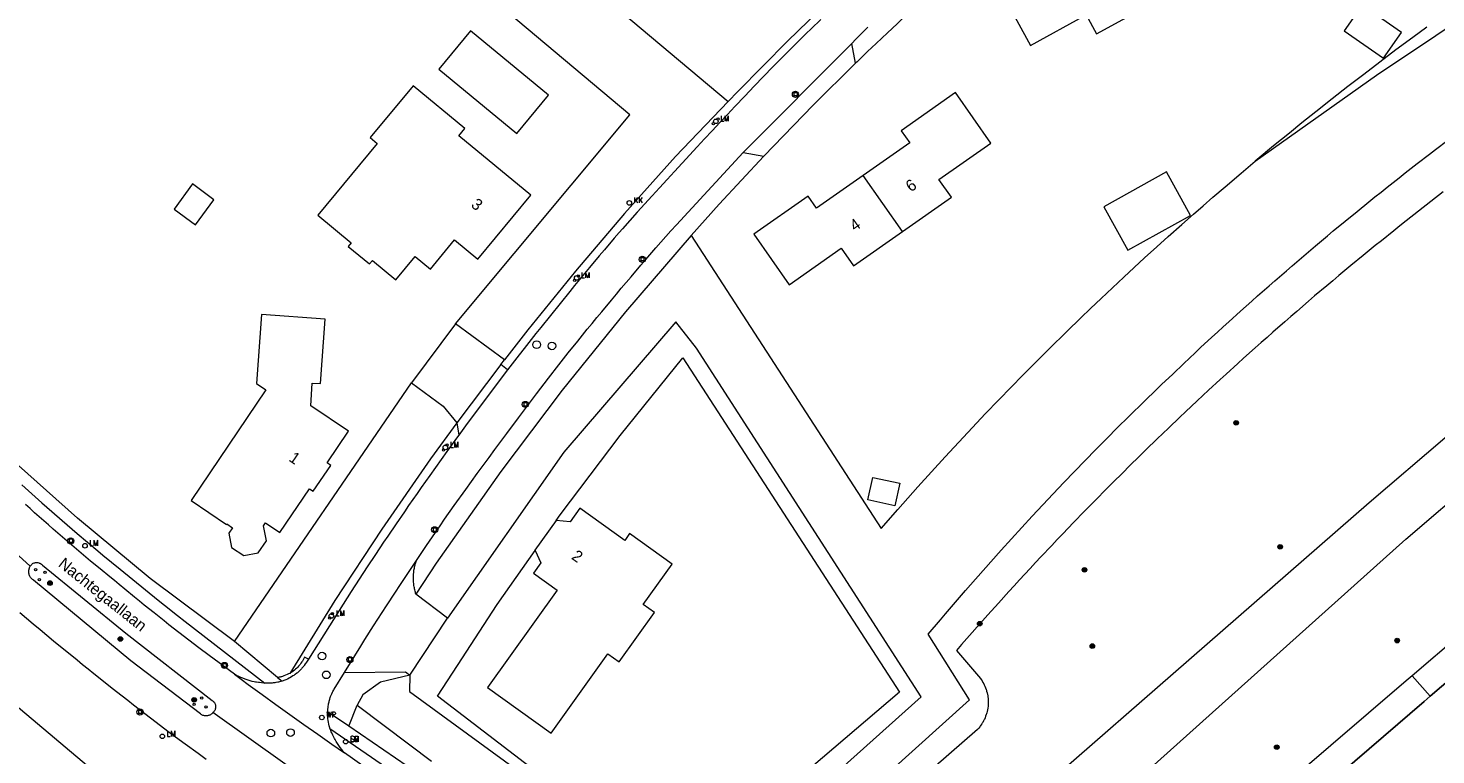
# Model space of a CAD drawing. Header units: metres. Extents: x 138165 to 154469, y 480134 to 494189.
# Tile 356 of 656: x 149433 to 149586, y 483233 to 483312. Entities that reach past the tile are written whole.
import ezdxf

# ---------------------------------------------------------------- set-up
doc = ezdxf.new("R2010")
doc.units = ezdxf.units.M
doc.header["$LTSCALE"] = 0.001
doc.header["$MEASUREMENT"] = 0
for name, color, linetype, lineweight in [('Level 5', 7, 'Continuous', 0), ('TOP-L-terrein schutting raster hek leuning', 7, 'Continuous', 0), ('TOP-L-topo objecten punt', 7, 'Continuous', 0), ('TOP-L-topo objecten vlak', 7, 'Continuous', 0), ('TOP-T-topo huisnummering naamgeving', 7, 'Continuous', 0)]:
    doc.layers.add(name, color=color, linetype=linetype, lineweight=lineweight)
doc.styles.add('Style-INTL_ISO', font='INTL_ISO.shx')
doc.styles.add('Style-STANDARD', font='STANDARD.shx')

# ---------------------------------------------------------------- blocks, each defined once
blk = doc.blocks.new('24')
at = {"layer": 'TOP-L-topo objecten punt', "color": 7, "linetype": 'Continuous', "lineweight": 0}
for radius in [0.025, 0.0182, 0.0115, 0.005]:
    blk.add_circle((0, 0), radius, dxfattribs=at)
blk = doc.blocks.new('39')
at = {"layer": 'TOP-L-topo objecten punt', "color": 7, "linetype": 'Continuous', "lineweight": 0}
for p, q in [((0.0175, 0.0175), (-0.0175, 0.0175)), ((-0.0175, 0.0175), (-0.0175, -0.0175)), ((0.0175, 0.0175), (0.0175, -0.0175)), ((0.0175, -0.0175), (-0.0175, -0.0175))]:
    blk.add_line(p, q, dxfattribs=at)
blk.add_circle((0, 0), 0.0332, dxfattribs=at)
blk = doc.blocks.new('*U13')
at = {"layer": 'Level 5', "color": 7, "linetype": 'Continuous', "lineweight": 0}
blk.add_circle((0, 0), 0.0415, dxfattribs=at)
blk = doc.blocks.new('150')
at = {"layer": 'Level 5', "color": 7, "linetype": 'Continuous', "lineweight": 0}
blk.add_blockref('*U13', (0, 0), dxfattribs=at)
blk = doc.blocks.new('73')
at = {"layer": 'TOP-L-topo objecten punt', "color": 7, "linetype": 'Continuous', "lineweight": 0}
blk.add_circle((0, 0), 0.025, dxfattribs=at)
at = {"layer": 'TOP-L-topo objecten punt', "color": 7, "linetype": 'Continuous', "lineweight": 0, "style": 'Style-STANDARD'}
blk.add_text('WP', height=0.06, dxfattribs=at).set_placement((0.0483, 0))
blk = doc.blocks.new('16')
at = {"layer": 'TOP-L-topo objecten punt', "color": 7, "linetype": 'Continuous', "lineweight": 0}
blk.add_circle((0, 0), 0.025, dxfattribs=at)
at = {"layer": 'TOP-L-topo objecten punt', "color": 7, "linetype": 'Continuous', "lineweight": 0, "style": 'Style-STANDARD'}
blk.add_text('LM', height=0.06, dxfattribs=at).set_placement((0.0483, 0))
blk = doc.blocks.new('10')
at = {"layer": 'TOP-L-topo objecten punt', "linetype": 'Continuous', "lineweight": 0}
blk.add_circle((0, 0), 0.0125, dxfattribs=at)
blk = doc.blocks.new('119')
at = {"layer": 'TOP-L-topo objecten punt', "color": 7, "linetype": 'Continuous', "lineweight": 0}
blk.add_circle((0, 0), 0.025, dxfattribs=at)
at = {"layer": 'TOP-L-topo objecten punt', "color": 7, "linetype": 'Continuous', "lineweight": 0, "style": 'Style-STANDARD'}
blk.add_text('KK', height=0.06, dxfattribs=at).set_placement((0.0483, 0))
blk = doc.blocks.new('175')
at = {"layer": 'TOP-L-topo objecten punt', "color": 7, "linetype": 'Continuous', "lineweight": 0}
blk.add_circle((0, 0), 0.025, dxfattribs=at)
at = {"layer": 'TOP-L-topo objecten punt', "color": 7, "linetype": 'Continuous', "lineweight": 0, "style": 'Style-STANDARD'}
blk.add_text('SB', height=0.06, dxfattribs=at).set_placement((0.0483, 0))

msp = doc.modelspace()

# ---------------------------------------------------------------- linework, layer by layer
at = {"layer": 'TOP-L-terrein schutting raster hek leuning', "flags": 128}
msp.add_lwpolyline([(149460.52, 483213.93), (149425.08, 483243.74)], dxfattribs=at)
at = {"layer": 'TOP-L-topo objecten vlak', "flags": 128}
for points in [[(149566.11, 483297.7), (149579.29, 483307.06), (149592.23, 483315.74), (149600.15, 483320.37), (149608.77, 483326.27), (149621.7, 483334.63), (149627.09, 483338.18), (149636.47, 483342.24), (149652.63, 483348.32), (149660.55, 483351.18), (149674.18, 483356.18), (149678.94, 483358.02), (149683.74, 483360.3), (149688.44, 483362.52), (149693.52, 483364.87), (149698.72, 483366.81)], [(149515.18, 483196.27), (149582.5, 483256.63), (149590.31, 483263.3), (149597.79, 483269.66), (149610.71, 483280.59), (149618.88, 483287.48), (149627.82, 483294.98), (149633.77, 483299.95), (149639.38, 483304.63), (149643.07, 483307.7), (149654.22, 483316.94), (149661.04, 483322.57), (149665.81, 483326.5), (149672.15, 483331.71), (149678.63, 483337.01), (149684.2, 483341.57), (149689.21, 483345.65), (149692.71, 483348.49), (149697.9, 483352.7), (149705, 483358.98)], [(149479.16, 483280.02), (149498.1, 483302.75), (149471.71, 483324.93)], [(149483.58, 483325.4), (149508.81, 483304.19)], [(149541, 483324.94), (149540.43, 483324.47), (149539.1, 483323.33), (149537.16, 483321.67), (149535.12, 483319.89), (149533.32, 483318.29), (149531.92, 483317.04), (149530.55, 483315.8), (149529.62, 483314.95), (149528.38, 483313.8), (149527.17, 483312.67), (149526.13, 483311.69), (149524.89, 483310.52), (149523.96, 483309.63), (149522.82, 483308.53), (149522.66, 483308.37)], [(149550.99, 483321.22), (149545.55, 483318.24), (149544.78, 483319.64), (149538.47, 483316.18), (149541.69, 483310.3), (149547.74, 483313.62), (149548.87, 483311.56), (149554.57, 483314.69)], [(149684.14, 483322.26), (149667.52, 483308.6), (149661.76, 483303.85), (149650.5, 483294.54), (149633.56, 483280.49), (149617.12, 483266.74), (149600.91, 483252.97), (149585.16, 483239.53), (149584.48, 483238.96), (149568.09, 483224.87), (149552.39, 483211.29), (149547.29, 483206.88), (149542.99, 483203.35), (149542.64, 483203.09), (149542.34, 483202.77), (149542.09, 483202.4), (149541.91, 483202), (149541.79, 483201.58), (149541.75, 483201.14), (149541.78, 483200.7), (149541.89, 483200.27), (149542.06, 483199.87), (149542.3, 483199.5), (149546.93, 483193.79)], [(149508.81, 483304.19), (149509.86, 483305.31), (149515.27, 483310.82), (149520.79, 483316.16), (149521.54, 483316.86)], [(149577.74, 483314.69), (149575.8, 483311.9), (149580.06, 483308.93), (149582.01, 483311.72), (149577.74, 483314.69)], [(149485.82, 483300.73), (149489.26, 483304.9), (149480.78, 483311.9), (149477.34, 483307.74), (149485.82, 483300.73)], [(149518.86, 483313.14), (149517.81, 483312.12), (149517.29, 483311.6), (149516.76, 483311.09), (149515.72, 483310.05), (149515.2, 483309.53), (149514.17, 483308.49), (149513.66, 483307.97), (149512.64, 483306.92), (149511.62, 483305.86), (149510.61, 483304.8), (149509.54, 483303.66), (149508.71, 483302.78), (149507.89, 483301.91), (149507.06, 483301.03), (149506.24, 483300.15), (149505.42, 483299.26), (149503.78, 483297.49), (149502.97, 483296.61), (149502.15, 483295.72), (149501.34, 483294.83), (149500.53, 483293.94), (149498.91, 483292.16), (149498.1, 483291.26), (149497.29, 483290.37), (149496.96, 483289.97), (149496.41, 483289.34), (149495.33, 483288.06), (149494.78, 483287.42), (149493.71, 483286.14), (149492.64, 483284.85), (149492.1, 483284.2), (149491.57, 483283.55), (149490.51, 483282.25), (149489.46, 483280.95), (149488.41, 483279.64), (149487.89, 483278.98), (149486.86, 483277.66), (149485.82, 483276.34), (149485.31, 483275.68), (149484.8, 483275.01)], [(149640.82, 483312.64), (149637.46, 483309.91), (149634.35, 483307.36), (149630.33, 483304.07), (149626.74, 483301.12), (149618.5, 483294.32), (149610.98, 483288.06), (149603.41, 483281.71), (149595.84, 483275.33), (149586.73, 483267.6), (149578.5, 483260.55), (149523.67, 483212.72), (149521.92, 483211.55), (149514.85, 483205.15), (149512.44, 483202.97), (149512.12, 483199.6), (149514.14, 483197.48), (149515.18, 483196.27)], [(149522.24, 483310.53), (149522.67, 483310.97), (149523.55, 483311.84), (149524, 483312.28)], [(149584.78, 483312.29), (149583.27, 483311.18), (149581.42, 483309.81), (149579.67, 483308.5), (149577.92, 483307.16), (149576.19, 483305.83), (149574.48, 483304.49), (149572.72, 483303.1), (149571.19, 483301.88), (149569.84, 483300.78), (149568.11, 483299.37), (149566.11, 483297.7)], [(149510.42, 483298.67), (149522.24, 483310.53)], [(149522.66, 483308.37), (149522.24, 483310.53)], [(149512.66, 483298.26), (149518.04, 483303.81), (149522.66, 483308.37)], [(149476.42, 483285.99), (149479.03, 483289.15), (149481.58, 483287.05), (149487.34, 483294.03), (149479.52, 483300.48), (149480.16, 483301.26), (149474.53, 483305.91), (149469.88, 483300.28), (149470.64, 483299.65), (149464.18, 483291.83), (149467.8, 483288.83), (149467.48, 483288.45), (149469.8, 483286.54), (149470.12, 483286.92), (149472.66, 483284.82), (149474.76, 483287.36), (149476.42, 483285.99)], [(149659.84, 483306.11), (149648.58, 483296.8), (149631.64, 483282.82), (149615.19, 483269.03), (149598.96, 483255.23), (149583.18, 483241.75)], [(149508.81, 483304.19), (149503.08, 483298.24), (149497.53, 483292.03), (149492.2, 483285.77), (149487.01, 483279.39), (149484.47, 483276.11)], [(149527.75, 483290.06), (149533.07, 483293.8), (149531.72, 483295.72), (149537.37, 483299.69), (149533.52, 483305.17), (149527.62, 483301.03), (149528.54, 483299.72), (149523.47, 483296.16)], [(149585.16, 483239.53), (149600.91, 483252.97), (149617.12, 483266.74), (149633.56, 483280.49), (149650.5, 483294.54), (149661.76, 483303.85)], [(149503.11, 483210.37), (149535.05, 483239.13), (149530.55, 483246.28), (149531.88, 483247.85), (149532.42, 483248.49), (149533.51, 483249.76), (149534.61, 483251.02), (149535.16, 483251.65), (149535.71, 483252.28), (149536.81, 483253.53), (149537.37, 483254.16), (149538.49, 483255.4), (149539.61, 483256.64), (149540.74, 483257.88), (149541.87, 483259.1), (149543.01, 483260.33), (149544.16, 483261.55), (149545.31, 483262.76), (149546.46, 483263.97), (149547.63, 483265.17), (149548.8, 483266.36), (149549.97, 483267.55), (149551.15, 483268.74), (149552.34, 483269.91), (149552.93, 483270.5), (149553.53, 483271.09), (149554.13, 483271.67), (149555.33, 483272.84), (149555.93, 483273.42), (149557.14, 483274.57), (149558.35, 483275.72), (149558.96, 483276.3), (149559.57, 483276.87), (149560.18, 483277.44), (149561.41, 483278.57), (149562.02, 483279.14), (149562.64, 483279.7), (149563.26, 483280.26), (149564.5, 483281.39), (149565.12, 483281.94), (149565.74, 483282.5), (149566.37, 483283.06), (149567.62, 483284.16), (149568.25, 483284.71), (149569.52, 483285.81), (149570.15, 483286.35), (149571.42, 483287.44), (149572.69, 483288.52), (149573.97, 483289.6), (149574.61, 483290.13), (149575.9, 483291.2), (149577.2, 483292.26), (149578.49, 483293.31), (149579.14, 483293.84), (149579.8, 483294.36), (149580.45, 483294.88), (149581.76, 483295.92), (149582.42, 483296.44), (149583.74, 483297.47), (149585.06, 483298.49), (149585.72, 483299), (149587.05, 483300.01)], [(149474.89, 483254.28), (149475.5, 483255.18), (149475.98, 483255.91), (149476.97, 483257.34), (149477.46, 483258.06), (149477.95, 483258.78), (149478.99, 483260.26), (149480.25, 483262.01), (149481.51, 483263.75), (149482.79, 483265.49), (149483.43, 483266.36), (149484.71, 483268.09), (149486, 483269.82), (149486.65, 483270.68), (149487.3, 483271.54), (149487.95, 483272.4), (149489.25, 483274.12), (149490.37, 483275.58), (149490.89, 483276.22), (149491.4, 483276.87), (149492.43, 483278.16), (149493.48, 483279.44), (149494, 483280.08), (149494.52, 483280.72), (149495.05, 483281.35), (149496.11, 483282.62), (149496.64, 483283.26), (149497.17, 483283.89), (149498.24, 483285.15), (149499.31, 483286.4), (149499.85, 483287.03), (149500.93, 483288.28), (149501.48, 483288.9), (149502.02, 483289.52), (149502.57, 483290.14), (149503.17, 483290.8), (149510.42, 483298.67)], [(149512.66, 483298.26), (149507.81, 483293.04), (149504.76, 483289.65)], [(149510.42, 483298.67), (149512.66, 483298.26)], [(149504.76, 483289.65), (149525.42, 483257.77), (149527.24, 483259.85), (149529.42, 483262.3), (149532.4, 483265.58), (149534.87, 483268.23), (149536.8, 483270.27), (149539.61, 483273.18), (149540.81, 483274.4), (149542.04, 483275.64), (149543.72, 483277.32), (149545.64, 483279.21), (149547.16, 483280.68), (149548.2, 483281.69), (149549.36, 483282.79), (149550.58, 483283.94), (149551.82, 483285.1), (149552.94, 483286.14), (149554.08, 483287.19), (149555.42, 483288.4), (149556.65, 483289.51), (149558.14, 483290.84), (149559.41, 483291.96), (149560.44, 483292.86), (149561.52, 483293.8), (149562.84, 483294.94), (149564.59, 483296.43), (149566.11, 483297.7)], [(149549.64, 483292.75), (149552.27, 483288.03), (149559.09, 483291.82), (149556.46, 483296.54), (149549.64, 483292.75)], [(149448.53, 483292.49), (149450.87, 483290.78), (149452.87, 483293.53), (149450.53, 483295.24), (149448.53, 483292.49)], [(149523.47, 483296.16), (149518.4, 483292.6), (149517.48, 483293.91), (149511.59, 483289.77), (149515.44, 483284.28), (149521.08, 483288.25), (149522.43, 483286.33), (149527.75, 483290.06)], [(149527.75, 483290.06), (149523.47, 483296.16)], [(149586.57, 483294.38), (149585.21, 483293.33), (149583.86, 483292.28), (149582.52, 483291.22), (149581.85, 483290.68), (149581.18, 483290.15), (149579.84, 483289.07), (149579.17, 483288.53), (149577.85, 483287.45), (149576.52, 483286.36), (149575.2, 483285.27), (149574.55, 483284.72), (149573.89, 483284.16), (149572.58, 483283.06), (149571.93, 483282.5), (149570.63, 483281.38), (149569.98, 483280.82), (149569.34, 483280.26), (149568.05, 483279.13), (149567.41, 483278.56), (149566.77, 483277.99), (149566.13, 483277.42), (149564.85, 483276.28), (149564.21, 483275.7), (149562.95, 483274.55), (149562.31, 483273.97), (149561.05, 483272.81), (149559.8, 483271.64), (149558.55, 483270.47), (149557.93, 483269.88), (149556.69, 483268.7), (149556.07, 483268.1), (149555.45, 483267.51), (149554.22, 483266.31), (149553.61, 483265.72), (149552.39, 483264.51), (149551.78, 483263.91), (149550.57, 483262.7), (149549.96, 483262.09), (149548.76, 483260.87), (149548.16, 483260.26), (149547.56, 483259.65), (149546.37, 483258.41), (149545.18, 483257.18), (149544.59, 483256.56), (149544, 483255.93), (149542.82, 483254.69), (149542.24, 483254.06), (149541.65, 483253.43), (149540.49, 483252.18), (149539.91, 483251.55), (149539.33, 483250.91), (149538.18, 483249.64), (149537.03, 483248.37), (149535.89, 483247.09), (149535.33, 483246.45), (149534.19, 483245.16), (149533.63, 483244.51), (149536.24, 483241.46), (149536.31, 483241.35), (149536.42, 483241.2), (149536.51, 483241.04), (149536.6, 483240.87), (149536.64, 483240.79), (149536.72, 483240.62), (149536.79, 483240.45), (149536.86, 483240.27), (149536.88, 483240.19), (149536.91, 483240.1), (149536.96, 483239.92), (149537, 483239.73), (149537.02, 483239.64), (149537.05, 483239.46), (149537.07, 483239.27), (149537.07, 483239.18), (149537.08, 483238.99), (149537.08, 483238.81), (149537.08, 483238.62), (149537.07, 483238.53), (149537.06, 483238.44), (149537.04, 483238.25), (149537.01, 483238.07), (149536.97, 483237.89), (149536.92, 483237.71), (149536.89, 483237.62), (149536.86, 483237.53), (149536.8, 483237.35), (149536.73, 483237.18), (149536.66, 483237.01), (149536.62, 483236.92), (149536.57, 483236.84), (149536.48, 483236.68), (149536.43, 483236.6), (149536.38, 483236.52), (149536.28, 483236.37), (149536.22, 483236.29), (149536.17, 483236.22), (149536.05, 483236.07), (149535.99, 483236), (149535.93, 483235.93), (149505.57, 483209.44)], [(149504.76, 483289.65), (149497.63, 483281.35), (149490.75, 483272.82), (149484.06, 483263.97), (149477.05, 483253.99), (149474.84, 483250.62)], [(149455.1, 483245.47), (149445.94, 483252.35), (149438.02, 483258.91), (149430.29, 483265.81), (149423.28, 483272.17), (149416.35, 483278.69), (149409.69, 483285.36)], [(149458.59, 483256.44), (149458.27, 483258.08), (149458.47, 483258.38), (149460.04, 483257.32), (149463.27, 483262.09), (149463.68, 483261.82), (149465.58, 483264.63), (149465.17, 483264.91), (149467.49, 483268.35), (149463.4, 483271.12), (149463.57, 483273.59), (149464.47, 483273.53), (149464.97, 483280.55), (149458.04, 483281.04), (149457.51, 483273.53), (149458.53, 483272.84), (149450.4, 483260.81), (149454.23, 483258.22), (149454.27, 483258.28), (149454.9, 483257.86), (149454.5, 483257.28), (149454.8, 483255.72), (149456.12, 483254.82), (149457.7, 483255.12), (149458.59, 483256.44)], [(149474.17, 483241.82), (149474.15, 483240.03), (149488.11, 483229.86), (149504, 483217.51), (149510.65, 483222.31), (149529.78, 483239.46), (149505.35, 483277.4), (149503.1, 483280.25), (149490.92, 483266.07), (149478.29, 483248.01)], [(149479.16, 483280.02), (149474.35, 483273.63)], [(149484.47, 483276.11), (149479.16, 483280.02)], [(149490.1, 483258.64), (149490.53, 483259.25), (149497.05, 483267.9), (149503.86, 483276.33), (149527.42, 483239.98), (149509.45, 483224.63), (149503.26, 483218.32), (149490.51, 483229.3), (149477.17, 483239.53), (149479.36, 483242.89), (149483.67, 483249.51), (149487.8, 483255.38)], [(149484.08, 483275.6), (149479.3, 483269.25)], [(149484.8, 483275.01), (149480.41, 483269.18), (149479.49, 483267.91)], [(149484.08, 483275.6), (149484.47, 483276.11)], [(149484.8, 483275.01), (149484.08, 483275.6)], [(149455.1, 483245.47), (149474.35, 483273.63)], [(149474.35, 483273.63), (149477.82, 483271.08), (149479.3, 483269.25)], [(149479.3, 483269.25), (149476.43, 483265.35), (149471.12, 483257.71), (149466.01, 483249.93), (149461.11, 483242.02)], [(149479.3, 483269.25), (149479.49, 483267.91)], [(149479.49, 483267.91), (149479.35, 483267.73), (149478.21, 483266.14), (149476.35, 483263.54), (149475.42, 483262.23), (149474.96, 483261.57), (149474.5, 483260.91), (149474.04, 483260.26), (149473.58, 483259.59), (149472.68, 483258.27), (149471.77, 483256.94), (149471.32, 483256.27), (149470.43, 483254.94), (149469.55, 483253.6), (149468.67, 483252.25), (149467.79, 483250.91), (149466.93, 483249.55), (149466.5, 483248.87), (149463.14, 483243.56)], [(149524.52, 483263.32), (149527.45, 483262.7), (149526.93, 483260.25), (149524, 483260.88), (149524.52, 483263.32)], [(149432.9, 483253.69), (149423, 483262.67)], [(149431.99, 483262.52), (149433.07, 483261.54), (149434.16, 483260.57), (149435.25, 483259.61), (149436.35, 483258.65), (149437.46, 483257.7), (149438.01, 483257.23), (149439.12, 483256.29), (149440.24, 483255.35), (149440.8, 483254.89), (149442.67, 483253.34), (149444.05, 483252.22), (149445.43, 483251.1), (149446.81, 483249.98), (149447.51, 483249.43), (149448.9, 483248.32), (149449.73, 483247.67), (149458.41, 483240.97)], [(149455.1, 483241.93), (149454.55, 483242.33), (149453.44, 483243.15), (149452.89, 483243.56), (149452.34, 483243.97), (149451.24, 483244.79), (149450.15, 483245.63), (149449.07, 483246.47), (149447.98, 483247.31), (149447.45, 483247.74), (149446.37, 483248.59), (149445.3, 483249.45), (149444.77, 483249.88), (149444.24, 483250.32), (149443.18, 483251.19), (149442.58, 483251.69), (149442.06, 483252.11), (149441.54, 483252.53), (149440.5, 483253.38), (149439.46, 483254.23), (149438.44, 483255.09), (149437.92, 483255.53), (149437.41, 483255.96), (149436.39, 483256.84), (149435.38, 483257.71), (149434.88, 483258.16), (149434.37, 483258.6), (149433.87, 483259.04), (149433.37, 483259.49), (149432.87, 483259.94), (149432.37, 483260.39)], [(149487.8, 483255.38), (149488.41, 483254.03), (149487.61, 483252.92), (149490.21, 483251.05), (149482.62, 483240.49), (149489.53, 483235.53), (149495.71, 483244.14), (149496.93, 483243.27), (149500.78, 483248.63), (149499.56, 483249.51), (149502.71, 483253.89), (149498.08, 483257.22), (149497.56, 483256.48), (149492.68, 483259.98), (149491.61, 483258.49), (149490.1, 483258.64)], [(149490.1, 483258.64), (149490.1, 483258.64), (149487.78, 483255.42), (149487.8, 483255.38)], [(149452.75, 483237.75), (149452.7, 483237.68), (149452.64, 483237.62), (149452.57, 483237.57), (149452.54, 483237.54), (149452.5, 483237.52), (149452.42, 483237.48), (149452.39, 483237.46), (149452.3, 483237.43), (149452.26, 483237.42), (149452.18, 483237.4), (149452.14, 483237.39), (149452.1, 483237.39), (149452.05, 483237.39), (149452.01, 483237.39), (149451.97, 483237.39), (149451.92, 483237.39), (149451.84, 483237.4), (149451.76, 483237.42), (149451.68, 483237.45), (149451.6, 483237.49), (149451.56, 483237.51), (149451.49, 483237.56), (149451.42, 483237.61), (149451.4, 483237.63), (149443.85, 483243.39), (149433.24, 483252.16), (149433.2, 483252.18), (149433.13, 483252.24), (149433.09, 483252.27), (149433.06, 483252.31), (149433.03, 483252.34), (149432.97, 483252.41), (149432.94, 483252.45), (149432.89, 483252.53), (149432.86, 483252.57), (149432.82, 483252.65), (149432.79, 483252.74), (149432.76, 483252.83), (149432.75, 483252.88), (149432.73, 483252.97), (149432.73, 483253.02), (149432.73, 483253.11), (149432.73, 483253.2), (149432.74, 483253.25), (149432.76, 483253.34), (149432.77, 483253.39), (149432.8, 483253.48), (149432.81, 483253.52), (149432.85, 483253.61), (149432.9, 483253.69)], [(149432.9, 483253.69), (149432.93, 483253.73), (149432.98, 483253.8), (149433.05, 483253.87), (149433.11, 483253.94), (149433.15, 483253.96), (149433.23, 483254), (149433.31, 483254.03), (149433.39, 483254.05), (149433.48, 483254.06), (149433.52, 483254.07), (149433.6, 483254.07), (149433.69, 483254.06), (149433.73, 483254.06), (149433.82, 483254.04), (149433.86, 483254.02), (149433.94, 483253.99), (149433.98, 483253.98), (149434.02, 483253.96), (149434.09, 483253.91), (149434.12, 483253.89), (149434.19, 483253.83), (149434.24, 483253.78), (149443.29, 483246.38), (149452.69, 483239.07), (149452.72, 483239.04), (149452.78, 483238.99), (149452.84, 483238.94), (149452.87, 483238.91), (149452.92, 483238.84), (149452.96, 483238.77), (149452.98, 483238.73), (149453.01, 483238.66), (149453.03, 483238.58), (149453.05, 483238.5), (149453.05, 483238.42), (149453.05, 483238.34), (149453.05, 483238.3), (149453.04, 483238.22), (149453.02, 483238.14), (149452.99, 483238.07), (149452.96, 483237.99), (149452.94, 483237.96), (149452.91, 483237.92), (149452.86, 483237.86), (149452.81, 483237.8), (149452.75, 483237.75)], [(149467.07, 483242.13), (149468.83, 483244.98), (149469.3, 483245.71), (149470.23, 483247.18), (149470.7, 483247.91), (149471.17, 483248.65), (149471.65, 483249.38), (149472.6, 483250.84), (149473.08, 483251.56), (149474.89, 483254.28)], [(149474.84, 483250.62), (149474.81, 483250.72), (149474.78, 483250.84), (149474.74, 483250.97), (149474.71, 483251.09), (149474.68, 483251.22), (149474.67, 483251.32), (149474.65, 483251.43), (149474.63, 483251.56), (149474.61, 483251.68), (149474.6, 483251.79), (149474.58, 483251.92), (149474.58, 483252.04), (149474.57, 483252.28), (149474.57, 483252.41), (149474.57, 483252.52), (149474.57, 483252.65), (149474.58, 483252.77), (149474.6, 483253.01), (149474.61, 483253.11), (149474.63, 483253.24), (149474.67, 483253.47), (149474.7, 483253.6), (149474.72, 483253.71), (149474.75, 483253.83), (149474.79, 483253.95), (149474.82, 483254.06), (149474.89, 483254.28)], [(149478.29, 483248.01), (149474.84, 483250.62)], [(149431.75, 483248.64), (149433.22, 483247.41), (149433.96, 483246.79), (149435.44, 483245.57), (149437.98, 483243.49), (149438.58, 483242.99), (149439.19, 483242.5), (149439.8, 483242.01), (149441.03, 483241.03), (149441.64, 483240.54), (149442.26, 483240.06), (149443.49, 483239.09), (149444.11, 483238.61), (149445.35, 483237.65), (149446.6, 483236.7), (149447.85, 483235.75), (149449.1, 483234.82), (149449.73, 483234.35), (149451.14, 483233.33), (149452.04, 483232.68)], [(149474.17, 483241.82), (149478.29, 483248.01)], [(149358.25, 483155.82), (149391.87, 483118.07), (149410.32, 483137.91), (149425.4, 483156.93), (149439.09, 483176.8), (149451.65, 483197.82), (149460.52, 483213.93), (149425.08, 483243.74), (149421.91, 483245.29)], [(149459.8, 483241.57), (149455.1, 483245.47)], [(149463.14, 483243.56), (149462.87, 483243.13), (149462.81, 483243.05), (149462.7, 483242.89), (149462.64, 483242.81), (149462.57, 483242.73), (149462.44, 483242.58), (149462.38, 483242.51), (149462.31, 483242.43), (149462.17, 483242.29), (149462.1, 483242.23), (149461.95, 483242.09), (149461.87, 483242.03), (149461.71, 483241.91), (149461.63, 483241.85), (149461.55, 483241.79), (149461.47, 483241.74), (149461.3, 483241.63), (149461.13, 483241.53), (149461.04, 483241.48), (149460.86, 483241.4), (149460.68, 483241.31), (149460.59, 483241.28), (149460.49, 483241.24), (149460.4, 483241.21), (149460.31, 483241.17)], [(149463.14, 483243.56), (149462.72, 483243.79), (149462.66, 483243.65), (149462.62, 483243.58), (149462.58, 483243.5), (149462.53, 483243.42), (149462.49, 483243.35), (149462.44, 483243.27), (149462.34, 483243.13), (149462.24, 483242.99), (149462.18, 483242.92), (149462.07, 483242.79), (149461.95, 483242.66), (149461.88, 483242.6), (149461.76, 483242.48), (149461.62, 483242.37), (149461.48, 483242.26), (149461.34, 483242.16), (149461.19, 483242.07), (149461.11, 483242.02)], [(149455.1, 483241.93), (149455.85, 483241.38), (149456.6, 483240.82), (149458.11, 483239.72), (149459.61, 483238.63), (149461.13, 483237.54), (149462.65, 483236.47), (149464.17, 483235.39), (149464.93, 483234.86), (149465.7, 483234.33), (149467.06, 483233.38)], [(149458.41, 483240.97), (149458.29, 483240.97), (149458.06, 483240.99), (149457.83, 483241.01), (149457.72, 483241.03), (149457.49, 483241.06), (149457.38, 483241.08), (149457.26, 483241.1), (149457.04, 483241.15), (149456.92, 483241.18), (149456.7, 483241.24), (149456.48, 483241.31), (149456.27, 483241.39), (149456.02, 483241.48), (149455.79, 483241.58), (149455.57, 483241.69), (149455.34, 483241.8), (149455.1, 483241.93)], [(149461.11, 483242.02), (149460.99, 483241.96), (149460.91, 483241.92), (149460.83, 483241.88), (149460.66, 483241.81), (149460.49, 483241.74), (149460.41, 483241.72), (149460.32, 483241.69), (149460.23, 483241.66), (149460.15, 483241.64), (149460.06, 483241.62), (149459.97, 483241.6), (149459.89, 483241.58), (149459.8, 483241.57)], [(149459.8, 483241.57), (149460.31, 483241.17)], [(149465.24, 483237.82), (149465.25, 483237.92), (149465.26, 483238.12), (149465.28, 483238.32), (149465.29, 483238.42), (149465.32, 483238.62), (149465.34, 483238.72), (149465.39, 483238.92), (149465.41, 483239.01), (149465.47, 483239.21), (149465.53, 483239.4), (149465.56, 483239.49), (149465.6, 483239.59), (149465.68, 483239.78), (149465.76, 483239.96), (149465.81, 483240.05), (149465.9, 483240.22), (149465.95, 483240.31), (149467.07, 483242.13)], [(149467.07, 483242.13), (149473.7, 483242.17), (149474.17, 483241.82)], [(149474.17, 483241.82), (149470.97, 483241.07), (149469.05, 483239.7), (149468.46, 483238.56)], [(149583.18, 483241.75), (149582.54, 483241.2), (149566.14, 483227.13), (149550.47, 483213.53), (149541.02, 483205.31), (149537.36, 483202.21), (149534.89, 483200.38)], [(149583.18, 483241.75), (149585.16, 483239.53)], [(149460.31, 483241.17), (149460.11, 483241.12), (149459.91, 483241.07), (149459.81, 483241.05), (149459.61, 483241.02), (149459.51, 483241), (149459.31, 483240.98), (149459.21, 483240.97), (149459.11, 483240.96), (149458.9, 483240.95), (149458.8, 483240.95), (149458.7, 483240.95), (149458.6, 483240.96), (149458.41, 483240.97)], [(149467.56, 483236.29), (149468.46, 483238.56)], [(149468.46, 483238.56), (149474.17, 483234.26), (149476.53, 483232.48)], [(149568.09, 483224.87), (149584.48, 483238.96), (149585.16, 483239.53)], [(149464.49, 483229.4), (149452.75, 483237.75)], [(149467.56, 483236.29), (149465.24, 483237.82)], [(149465.48, 483236.04), (149465.46, 483236.11), (149465.43, 483236.21), (149465.4, 483236.31), (149465.36, 483236.51), (149465.32, 483236.71), (149465.29, 483236.91), (149465.26, 483237.11), (149465.25, 483237.31), (149465.24, 483237.41), (149465.24, 483237.62), (149465.24, 483237.82)], [(149465.48, 483236.04), (149471.63, 483231.78), (149471.95, 483231.56), (149472.8, 483230.97), (149473.64, 483230.37), (149474.48, 483229.77), (149474.9, 483229.47), (149475.74, 483228.85), (149476.57, 483228.23), (149476.98, 483227.92), (149477.8, 483227.29), (149478.62, 483226.66), (149479.03, 483226.34), (149479.84, 483225.69), (149479.07, 483224.65)], [(149467.06, 483233.38), (149466.94, 483233.53), (149466.85, 483233.63), (149466.77, 483233.73), (149466.61, 483233.95), (149466.53, 483234.05), (149466.39, 483234.27), (149466.31, 483234.38), (149466.24, 483234.49), (149466.17, 483234.61), (149466.04, 483234.84), (149465.98, 483234.95), (149465.91, 483235.07), (149465.79, 483235.31), (149465.68, 483235.55), (149465.63, 483235.67), (149465.58, 483235.79), (149465.48, 483236.04)], [(149473.9, 483231.92), (149467.56, 483236.29)], [(149477.86, 483225.58), (149477.03, 483226.22), (149476.05, 483226.96), (149475.56, 483227.33), (149474.58, 483228.06), (149473.59, 483228.79), (149473.09, 483229.15), (149472.1, 483229.87), (149471.1, 483230.58), (149470.09, 483231.28), (149469.08, 483231.98), (149467.06, 483233.38)]]:
    msp.add_lwpolyline(points, dxfattribs=at)

# ---------------------------------------------------------------- block references
at = {"layer": 'TOP-L-topo objecten punt', "xscale": 10, "yscale": 10, "zscale": 10}
for name, p in [('39', (149516.11, 483304.99)), ('16', (149507.46, 483302.05)), ('10', (149507.2, 483301.79)), ('10', (149507.68, 483302.3)), ('119', (149498.05, 483293.18)), ('39', (149499.46, 483287.04)), ('10', (149492.11, 483284.77)), ('16', (149492.32, 483285.02)), ('10', (149492.5, 483285.22)), ('150', (149487.97, 483277.76)), ('150', (149489.63, 483277.63)), ('39', (149486.74, 483271.26)), ('24', (149564.05, 483269.26)), ('10', (149477.84, 483266.3)), ('16', (149478.05, 483266.59)), ('10', (149478.21, 483266.85)), ('39', (149437.3, 483256.42)), ('39', (149476.88, 483257.63)), ('16', (149438.85, 483255.9)), ('24', (149568.83, 483255.78)), ('10', (149433.47, 483253.28)), ('10', (149433.89, 483252.22)), ('10', (149434.5, 483253.02)), ('24', (149435.04, 483251.84)), ('24', (149547.55, 483253.28)), ('10', (149465.46, 483248.03)), ('16', (149465.65, 483248.26)), ('10', (149465.76, 483248.51)), ('24', (149536.16, 483247.42)), ('24', (149442.7, 483245.76)), ('24', (149548.4, 483244.99)), ('24', (149581.56, 483245.58)), ('39', (149454.02, 483242.88)), ('150', (149464.64, 483243.9)), ('39', (149467.66, 483243.52)), ('150', (149465.09, 483241.86)), ('24', (149450.72, 483239.14)), ('10', (149450.72, 483238.66)), ('10', (149451.54, 483239.33)), ('10', (149452.02, 483238.37)), ('39', (149444.83, 483237.82)), ('73', (149464.61, 483237.22)), ('16', (149447.26, 483235.17)), ('150', (149459.06, 483235.52)), ('150', (149461.2, 483235.58)), ('175', (149467.2, 483234.59)), ('16', (149467.2, 483234.59)), ('24', (149568.46, 483233.99))]:
    msp.add_blockref(name, p, dxfattribs=at)

# ---------------------------------------------------------------- texts
at = {"layer": 'TOP-T-topo huisnummering naamgeving', "style": 'Style-INTL_ISO'}
for s, rotation, p in [('6', 35, (149528.66, 483294.31)), ('3', 321, (149480.74, 483292.83)), ('4', 35, (149522.57, 483290.03)), ('1', 325.2, (149460.93, 483265.19)), ('2', 325.2, (149491.67, 483254.52)), ('Nachtegaallaan', 321.5, (149435.85, 483253.73))]:
    msp.add_text(s, height=1.25, rotation=rotation, dxfattribs=at).set_placement(p)

doc.saveas('drawing.dxf')
